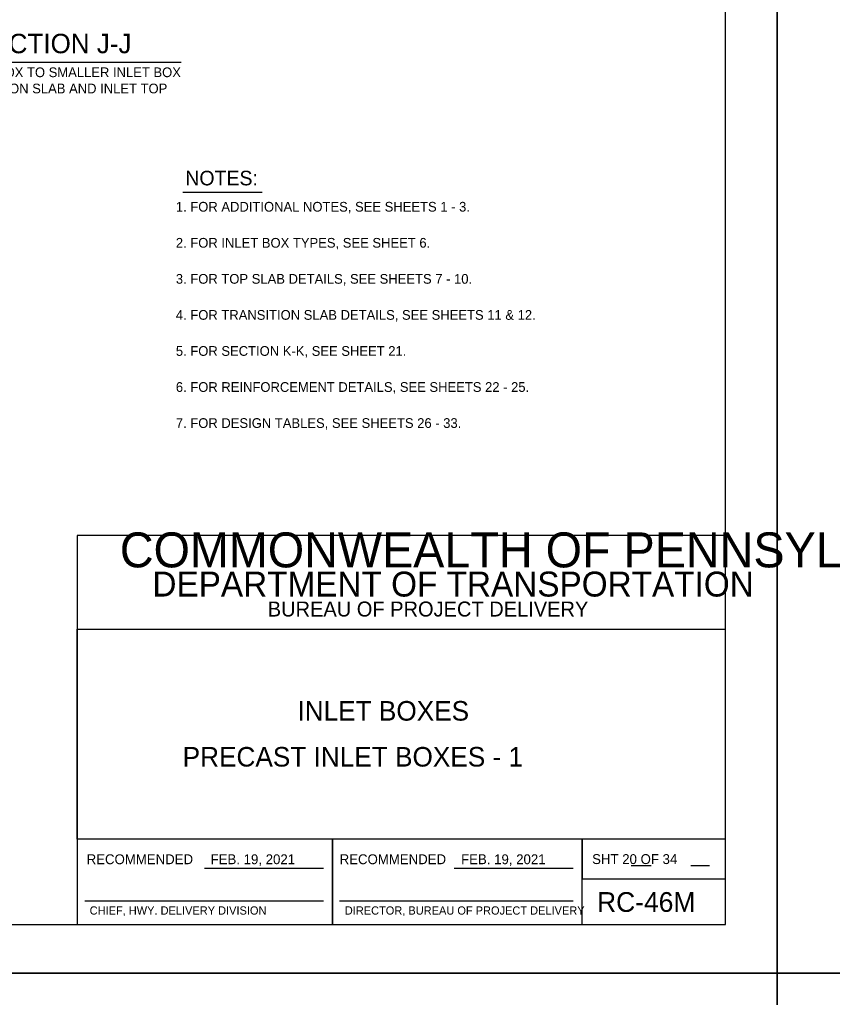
# Model space of a CAD drawing. Extents: x -6420 to 49575, y -4552 to 11624.
# Drawn here: x -4428 to -3605, y 1855 to 2845 of the extents above; entities that cross this region are included whole.
import ezdxf

# ---------------------------------------------------------------- set-up
doc = ezdxf.new("R2010")
doc.units = 0
doc.layers.add('1', color=7, linetype='Continuous')
doc.layers.add('PLT-BNDY', color=7, linetype='Continuous')

msp = doc.modelspace()

# ---------------------------------------------------------------- linework, layer by layer
at = {"layer": '1'}
for p, q in [((-4474.72, 2801.68), (-4264.51, 2801.68)), ((-4263.02, 2670.14), (-4182.6, 2670.14)), ((-4240.86, 1986.04), (-4120.46, 1986.04)), ((-3988.24, 1986.04), (-3867.83, 1986.04)), ((-3809.17, 1988.68), (-3789.02, 1988.68)), ((-3748.78, 1988.68), (-3729.97, 1988.68)), ((-4361.99, 1952.98), (-4120.46, 1952.98)), ((-4104.32, 1952.98), (-3867.83, 1952.98))]:
    msp.add_line(p, q, dxfattribs=at)
msp.add_lwpolyline([(-3713.67, 1929.01), (-3713.67, 3779.41), (-6292.41, 3779.41), (-6292.41, 1929.01), (-3713.67, 1929.01), (-3713.67, 2015.49), (-4369.84, 2015.49), (-4369.84, 2227.69), (-3713.67, 2227.69), (-3713.67, 2322.72), (-4369.84, 2322.72), (-4369.84, 1929.01), (-4111.31, 1929.01), (-4111.31, 2015.49), (-4111.31, 1929.01), (-3858.68, 1929.01), (-3858.68, 2015.49), (-3858.68, 1975.09), (-3713.67, 1975.09)], dxfattribs=at)
at = {"layer": 'PLT-BNDY'}
for points in [[(-6420.37, 3828.62), (-3661.18, 3828.62), (-3661.18, 1879.8), (-6420.37, 1879.8)], [(-3661.18, 3828.62), (-901.99, 3828.62), (-901.99, 1879.8), (-3661.18, 1879.8)], [(-6420.37, 1879.8), (-3661.18, 1879.8), (-3661.18, -69.02), (-6420.37, -69.02)], [(-3661.18, 1879.8), (-901.99, 1879.8), (-901.99, -69.02), (-3661.18, -69.02)]]:
    msp.add_lwpolyline(points, close=True, dxfattribs=at)

# ---------------------------------------------------------------- texts
at = {"layer": '1'}
for s, height, p in [('SECTION J-J', 19.685, (-4474.28, 2810.63)), ('LARGER INLET BOX TO SMALLER INLET BOX', 9.8425, (-4550.84, 2786.44)), ('WITH TRANSITION SLAB AND INLET TOP', 9.8425, (-4536.03, 2770.03)), ('NOTES:', 14.764, (-4260.41, 2676.95)), (' 1. FOR ADDITIONAL NOTES, SEE SHEETS 1 - 3.', 9.8425, (-4273.63, 2650.36)), (' 2. FOR INLET BOX TYPES, SEE SHEET 6.', 9.8425, (-4273.63, 2613.88)), (' 3. FOR TOP SLAB DETAILS, SEE SHEETS 7 - 10. ', 9.8425, (-4273.63, 2577.4)), (' 4. FOR TRANSITION SLAB DETAILS, SEE SHEETS 11 & 12.', 9.8425, (-4273.63, 2540.92)), (' 5. FOR SECTION K-K, SEE SHEET 21.', 9.8425, (-4273.63, 2504.44)), (' 6. FOR REINFORCEMENT DETAILS, SEE SHEETS 22 - 25. ', 9.8425, (-4273.63, 2467.96)), (' 7. FOR DESIGN TABLES, SEE SHEETS 26 - 33.', 9.8425, (-4273.63, 2431.48)), ('COMMONWEALTH OF PENNSYLVANIA', 35.3785, (-4326.69, 2290.38)), ('DEPARTMENT OF TRANSPORTATION', 25.2109, (-4293.69, 2260.87)), ('BUREAU OF PROJECT DELIVERY', 15.1643, (-4176.97, 2240.65)), ('INLET BOXES', 19.8163, (-4146.92, 2135.31)), ('PRECAST INLET BOXES - 1', 19.8163, (-4263.09, 2088.82)), ('RECOMMENDED', 10, (-4360.25, 1990.02)), ('FEB. 19, 2021', 10, (-4234.78, 1990.02)), ('RECOMMENDED', 10, (-4104.16, 1990.02)), ('FEB. 19, 2021', 10, (-3981.24, 1990.02)), ('SHT 20 OF 34', 10, (-3848.62, 1990.18)), ('RC-46M', 20, (-3843.64, 1941.77)), ('CHIEF, HWY. DELIVERY DIVISION', 8.3333, (-4357.23, 1939.01)), ('DIRECTOR, BUREAU OF PROJECT DELIVERY', 8.3333, (-4098.96, 1939.01))]:
    msp.add_text(s, height=height, dxfattribs=at).set_placement(p)

doc.saveas('drawing.dxf')
